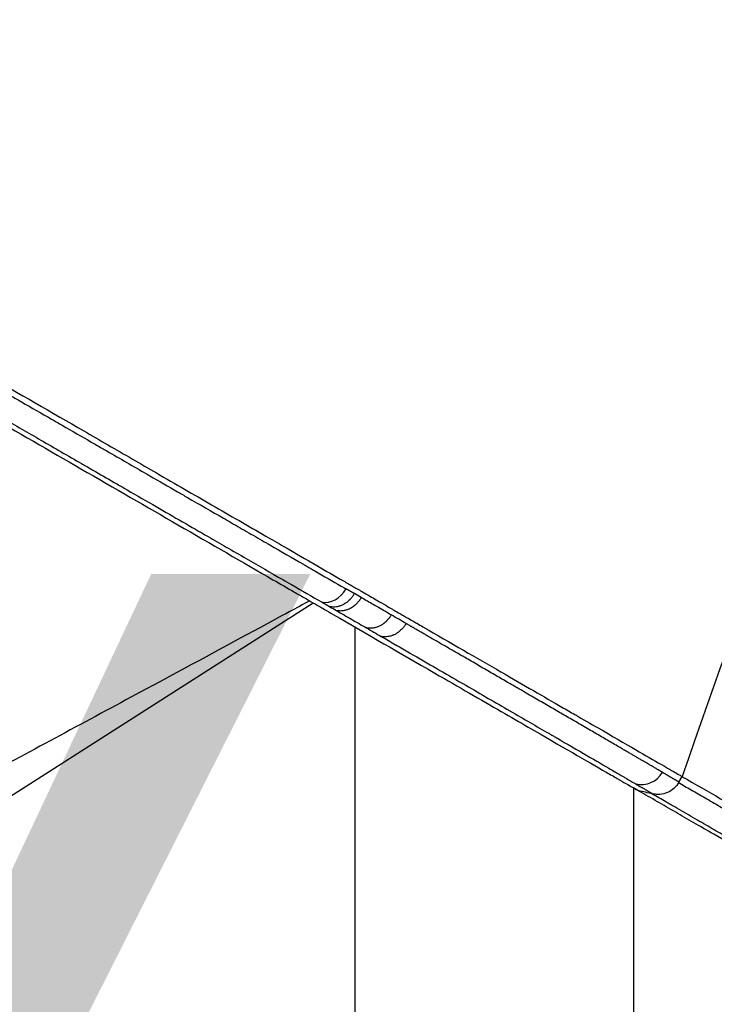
# Model space of a CAD drawing. Header units: millimetres. Extents: x 0 to 4378, y 0 to 2397.
# Tile 646 of 656: x 2673 to 2702, y 1948 to 1988. Entities that reach past the tile are written whole.
import ezdxf

# ---------------------------------------------------------------- set-up
doc = ezdxf.new("R2010")
doc.units = ezdxf.units.MM
doc.header["$LTSCALE"] = 0.2
doc.layers.add('01_Object Line', color=4, linetype='Continuous')
doc.layers.add('07_Special Line2', color=76, linetype='Continuous')
doc.styles.add('Rainbow-5.0 Style', font='malgunsl.ttf')

# ---------------------------------------------------------------- blocks, each defined once
blk = doc.blocks.new('Blk$A18R2-0W24D')
for p, q in [((-84.977, 1084.592), (-52.41, 1105.354)), ((-50.7, 1104.366), (-50.7, 1066.844)), ((-37.416, 1098.006), (-37.282, 1098.238)), ((-39.277, 1097.772), (-39.277, 1077.867))]:
    blk.add_line(p, q)
for centre, major_axis, ratio, start_param, end_param in [((-51.761, 1106.332), (-0.499, -0.867), 0.808277, 0.256115, 1.56999), ((-38.951, 1098.906), (-0.506, -0.862), 0.986463, 0.298059, 1.577789)]:
    blk.add_ellipse(centre, major_axis=major_axis, ratio=ratio, start_param=start_param, end_param=end_param)
for points, knots in [([(-28.262, 1121.852), (-28.165, 1122.083), (-28.072, 1122.334), (-27.919, 1122.784), (-27.845, 1123.025), (-27.764, 1123.33), (-27.747, 1123.394), (-27.718, 1123.511), (-27.704, 1123.569), (-27.623, 1123.916), (-27.565, 1124.216), (-27.366, 1125.477), (-27.312, 1126.489), (-27.36, 1127.743), (-27.369, 1127.909), (-27.4, 1128.407), (-27.431, 1128.749), (-27.511, 1129.458), (-27.561, 1129.823), (-27.678, 1130.559), (-27.746, 1130.93), (-27.979, 1132.069), (-28.173, 1132.852), (-28.62, 1134.408), (-28.871, 1135.186), (-29.278, 1136.321), (-29.428, 1136.72), (-30.892, 1140.443), (-32.729, 1143.941), (-35.303, 1147.862), (-35.591, 1148.291), (-36.032, 1148.931), (-36.18, 1149.144), (-37.536, 1151.068), (-38.835, 1152.751), (-40.714, 1154.986), (-41.234, 1155.586), (-42.693, 1157.215), (-43.647, 1158.223), (-46.08, 1160.656), (-47.582, 1162.036), (-49.287, 1163.469), (-49.477, 1163.627), (-50.987, 1164.865), (-52.344, 1165.883), (-53.667, 1166.772)], [1.013384, 1.013384, 1.013384, 1.013384, 1.109993, 1.109993, 1.213598, 1.213598, 1.239256, 1.239256, 1.263925, 1.263925, 1.386081, 1.386081, 1.765731, 1.765731, 1.822697, 1.822697, 1.935907, 1.935907, 2.05247, 2.05247, 2.166843, 2.166843, 2.399096, 2.399096, 2.616669, 2.616669, 2.736228, 2.736228, 3.700499, 3.700499, 3.819408, 3.819408, 3.878521, 3.878521, 4.356179, 4.356179, 4.534962, 4.534962, 4.848781, 4.848781, 5.320636, 5.320636, 5.379891, 5.379891, 5.794291, 5.794291, 5.794291, 5.794291]), ([(-107.806, 1138.615), (-107.613, 1138.503), (-107.411, 1138.387), (-107.201, 1138.265), (-106.995, 1138.146), (-106.781, 1138.023), (-106.559, 1137.894), (-106.342, 1137.77), (-106.119, 1137.641), (-105.887, 1137.507), (-105.659, 1137.375), (-105.424, 1137.24), (-105.18, 1137.099), (-104.943, 1136.962), (-104.698, 1136.821), (-104.446, 1136.676), (-104.347, 1136.619), (-104.246, 1136.561), (-104.144, 1136.502), (-104.075, 1136.462), (-104.005, 1136.422), (-103.934, 1136.381), (-103.673, 1136.23), (-103.405, 1136.076), (-103.129, 1135.916), (-102.859, 1135.761), (-102.583, 1135.602), (-102.3, 1135.439), (-102.264, 1135.418), (-102.227, 1135.397), (-102.191, 1135.376), (-102.037, 1135.288), (-101.882, 1135.198), (-101.724, 1135.107), (-101.707, 1135.097), (-101.691, 1135.088), (-101.674, 1135.078), (-101.381, 1134.909), (-101.08, 1134.736), (-100.773, 1134.559), (-100.577, 1134.446), (-100.378, 1134.331), (-100.176, 1134.215), (-100.069, 1134.153), (-99.961, 1134.091), (-99.852, 1134.028), (-99.716, 1133.95), (-99.579, 1133.871), (-99.44, 1133.791), (-99.111, 1133.601), (-98.774, 1133.407), (-98.431, 1133.209), (-98.326, 1133.149), (-98.221, 1133.088), (-98.114, 1133.027), (-97.873, 1132.888), (-97.628, 1132.747), (-97.38, 1132.604), (-97.288, 1132.551), (-97.195, 1132.498), (-97.103, 1132.444), (-96.753, 1132.243), (-96.398, 1132.038), (-96.036, 1131.83), (-96.03, 1131.827), (-96.025, 1131.823), (-96.019, 1131.82), (-95.663, 1131.615), (-95.301, 1131.406), (-94.933, 1131.194), (-94.865, 1131.156), (-94.798, 1131.117), (-94.73, 1131.078), (-94.457, 1130.921), (-94.181, 1130.761), (-93.902, 1130.601), (-93.814, 1130.55), (-93.726, 1130.5), (-93.638, 1130.449), (-93.419, 1130.323), (-93.198, 1130.195), (-92.975, 1130.067), (-92.863, 1130.003), (-92.751, 1129.938), (-92.639, 1129.873), (-92.6, 1129.851), (-92.565, 1129.831), (-92.53, 1129.811), (-92.496, 1129.791), (-92.462, 1129.771), (-92.424, 1129.75), (-92.398, 1129.735), (-92.37, 1129.719), (-92.34, 1129.701), (-92.327, 1129.694), (-92.314, 1129.686), (-92.3, 1129.678), (-92.124, 1129.577), (-91.949, 1129.476), (-91.775, 1129.376), (-91.609, 1129.281), (-91.445, 1129.186), (-91.282, 1129.092), (-90.942, 1128.896), (-90.607, 1128.704), (-90.278, 1128.514), (-89.945, 1128.322), (-89.618, 1128.134), (-89.297, 1127.949), (-88.971, 1127.761), (-88.65, 1127.577), (-88.336, 1127.396), (-88.265, 1127.355), (-88.193, 1127.314), (-88.123, 1127.273), (-87.922, 1127.157), (-87.724, 1127.043), (-87.528, 1126.93), (-87.408, 1126.862), (-87.289, 1126.793), (-87.172, 1126.725), (-86.856, 1126.543), (-86.547, 1126.365), (-86.244, 1126.191), (-86.078, 1126.095), (-85.913, 1126.001), (-85.751, 1125.907), (-85.448, 1125.733), (-85.153, 1125.563), (-84.865, 1125.397), (-84.571, 1125.228), (-84.285, 1125.063), (-84.006, 1124.902), (-83.79, 1124.778), (-83.578, 1124.656), (-83.371, 1124.537), (-83.36, 1124.531), (-83.35, 1124.524), (-83.339, 1124.518), (-83.067, 1124.362), (-82.803, 1124.21), (-82.547, 1124.062), (-82.275, 1123.906), (-82.012, 1123.754), (-81.758, 1123.608), (-81.685, 1123.566), (-81.613, 1123.524), (-81.541, 1123.483), (-81.287, 1123.337), (-81.042, 1123.196), (-80.805, 1123.059), (-80.563, 1122.92), (-80.33, 1122.786), (-80.105, 1122.656), (-79.878, 1122.525), (-79.66, 1122.4), (-79.45, 1122.279), (-79.236, 1122.156), (-79.032, 1122.038), (-78.837, 1121.926), (-78.807, 1121.909), (-78.778, 1121.892), (-78.749, 1121.875), (-78.576, 1121.776), (-78.41, 1121.68), (-78.251, 1121.589), (-78.068, 1121.483), (-77.894, 1121.383), (-77.73, 1121.288), (-77.563, 1121.192), (-77.406, 1121.102), (-77.258, 1121.017), (-77.204, 1120.986), (-77.151, 1120.955), (-77.099, 1120.925), (-76.957, 1120.843), (-76.824, 1120.767), (-76.701, 1120.696), (-76.681, 1120.685), (-76.662, 1120.674), (-76.643, 1120.663), (-76.599, 1120.637), (-76.556, 1120.613), (-76.515, 1120.589), (-76.491, 1120.575), (-76.467, 1120.561), (-76.444, 1120.548), (-76.412, 1120.53), (-76.382, 1120.512), (-76.352, 1120.495), (-76.337, 1120.486), (-76.322, 1120.478), (-76.307, 1120.469), (-76.303, 1120.467), (-76.301, 1120.466), (-76.3, 1120.465), (-76.299, 1120.464), (-76.297, 1120.464), (-76.294, 1120.461), (-76.289, 1120.459), (-76.281, 1120.454), (-76.264, 1120.445), (-75.938, 1120.257), (-75.615, 1120.07), (-75.294, 1119.886), (-75.132, 1119.792), (-74.97, 1119.699), (-74.809, 1119.607), (-74.21, 1119.262), (-73.621, 1118.922), (-73.04, 1118.588), (-72.514, 1118.285), (-71.996, 1117.987), (-71.486, 1117.692), (-71.429, 1117.66), (-71.373, 1117.628), (-71.317, 1117.595), (-71.062, 1117.449), (-70.809, 1117.303), (-70.558, 1117.159), (-69.972, 1116.821), (-69.396, 1116.489), (-68.83, 1116.163), (-68.497, 1115.971), (-68.167, 1115.781), (-67.84, 1115.593), (-67.61, 1115.46), (-67.38, 1115.328), (-67.153, 1115.197), (-66.94, 1115.074), (-66.728, 1114.952), (-66.517, 1114.831), (-65.934, 1114.495), (-65.362, 1114.166), (-64.802, 1113.843), (-64.656, 1113.759), (-64.511, 1113.676), (-64.367, 1113.593), (-63.954, 1113.354), (-63.546, 1113.12), (-63.145, 1112.889), (-62.995, 1112.802), (-62.846, 1112.717), (-62.698, 1112.631), (-62.295, 1112.399), (-61.899, 1112.171), (-61.509, 1111.946), (-61.363, 1111.863), (-61.219, 1111.779), (-61.075, 1111.696), (-61.008, 1111.658), (-60.941, 1111.619), (-60.875, 1111.581), (-60.319, 1111.261), (-59.776, 1110.948), (-59.246, 1110.643), (-59.201, 1110.617), (-59.156, 1110.591), (-59.111, 1110.565), (-58.723, 1110.342), (-58.342, 1110.122), (-57.968, 1109.907), (-57.834, 1109.83), (-57.701, 1109.753), (-57.569, 1109.677), (-57.064, 1109.386), (-56.571, 1109.102), (-56.091, 1108.826), (-55.982, 1108.763), (-55.873, 1108.7), (-55.765, 1108.638), (-55.525, 1108.499), (-55.288, 1108.363), (-55.055, 1108.229), (-54.809, 1108.087), (-54.566, 1107.947), (-54.327, 1107.809), (-54.28, 1107.782), (-54.232, 1107.755), (-54.185, 1107.728), (-53.714, 1107.456), (-53.257, 1107.193), (-52.813, 1106.937), (-52.765, 1106.909), (-52.717, 1106.882), (-52.669, 1106.854), (-52.559, 1106.791), (-52.45, 1106.728), (-52.341, 1106.665), (-51.973, 1106.453), (-51.613, 1106.246), (-51.263, 1106.044), (-51.196, 1106.006), (-51.128, 1105.967), (-51.061, 1105.928)], [0.0000005, 0.0000005, 0.0000005, 0.0000005, 0.0158804, 0.0158804, 0.0158804, 0.0314941, 0.0314941, 0.0314941, 0.0466963, 0.0466963, 0.0466963, 0.0616667, 0.0616667, 0.0616667, 0.0762857, 0.0762857, 0.0762857, 0.0820479, 0.0820479, 0.0820479, 0.0859853, 0.0859853, 0.0859853, 0.1005462, 0.1005462, 0.1005462, 0.1147453, 0.1147453, 0.1147453, 0.1165521, 0.1165521, 0.1165521, 0.1241981, 0.1241981, 0.1241981, 0.125, 0.125, 0.125, 0.1391728, 0.1391728, 0.1391728, 0.1482001, 0.1482001, 0.1482001, 0.1529972, 0.1529972, 0.1529972, 0.1589987, 0.1589987, 0.1589987, 0.1732494, 0.1732494, 0.1732494, 0.1776036, 0.1776036, 0.1776036, 0.1875, 0.1875, 0.1875, 0.1911709, 0.1911709, 0.1911709, 0.2049605, 0.2049605, 0.2049605, 0.2051836, 0.2051836, 0.2051836, 0.21875, 0.21875, 0.21875, 0.2212271, 0.2212271, 0.2212271, 0.2312401, 0.2312401, 0.2312401, 0.234375, 0.234375, 0.234375, 0.2421875, 0.2421875, 0.2421875, 0.2460938, 0.2460938, 0.2460938, 0.2474252, 0.2474252, 0.2474252, 0.2487118, 0.2487118, 0.2487118, 0.2496161, 0.2496161, 0.2496161, 0.25, 0.25, 0.25, 0.2548856, 0.2548856, 0.2548856, 0.2595383, 0.2595383, 0.2595383, 0.2692434, 0.2692434, 0.2692434, 0.2790515, 0.2790515, 0.2790515, 0.2890122, 0.2890122, 0.2890122, 0.2912742, 0.2912742, 0.2912742, 0.2976908, 0.2976908, 0.2976908, 0.3016122, 0.3016122, 0.3016122, 0.3121303, 0.3121303, 0.3121303, 0.3179228, 0.3179228, 0.3179228, 0.3287012, 0.3287012, 0.3287012, 0.3396932, 0.3396932, 0.3396932, 0.3481944, 0.3481944, 0.3481944, 0.3486379, 0.3486379, 0.3486379, 0.3598073, 0.3598073, 0.3598073, 0.3716181, 0.3716181, 0.3716181, 0.375, 0.375, 0.375, 0.3869913, 0.3869913, 0.3869913, 0.3992411, 0.3992411, 0.3992411, 0.4116457, 0.4116457, 0.4116457, 0.424265, 0.424265, 0.424265, 0.4261619, 0.4261619, 0.4261619, 0.4375, 0.4375, 0.4375, 0.4505935, 0.4505935, 0.4505935, 0.463876, 0.463876, 0.463876, 0.46875, 0.46875, 0.46875, 0.4822259, 0.4822259, 0.4822259, 0.484375, 0.484375, 0.484375, 0.4893023, 0.4893023, 0.4893023, 0.4921875, 0.4921875, 0.4921875, 0.4960938, 0.4960938, 0.4960938, 0.4980469, 0.4980469, 0.4980469, 0.4986572, 0.4986572, 0.4986572, 0.4992676, 0.4992676, 0.4992676, 0.5, 0.5, 0.5, 0.5143265, 0.5143265, 0.5143265, 0.5215625, 0.5215625, 0.5215625, 0.5485034, 0.5485034, 0.5485034, 0.5728868, 0.5728868, 0.5728868, 0.5755775, 0.5755775, 0.5755775, 0.5877727, 0.5877727, 0.5877727, 0.6162648, 0.6162648, 0.6162648, 0.6330476, 0.6330476, 0.6330476, 0.6449132, 0.6449132, 0.6449132, 0.656049, 0.656049, 0.656049, 0.6869268, 0.6869268, 0.6869268, 0.6949503, 0.6949503, 0.6949503, 0.717991, 0.717991, 0.717991, 0.7265974, 0.7265974, 0.7265974, 0.75, 0.75, 0.75, 0.7587448, 0.7587448, 0.7587448, 0.7627993, 0.7627993, 0.7627993, 0.7967746, 0.7967746, 0.7967746, 0.7996666, 0.7996666, 0.7996666, 0.8246287, 0.8246287, 0.8246287, 0.833564, 0.833564, 0.833564, 0.8677436, 0.8677436, 0.8677436, 0.8755356, 0.8755356, 0.8755356, 0.8928106, 0.8928106, 0.8928106, 0.9110136, 0.9110136, 0.9110136, 0.9146293, 0.9146293, 0.9146293, 0.9506659, 0.9506659, 0.9506659, 0.9545641, 0.9545641, 0.9545641, 0.9635596, 0.9635596, 0.9635596, 0.9941009, 0.9941009, 0.9941009, 1, 1, 1, 1]), ([(-107.661, 1138.869), (-106.565, 1138.237), (-105.407, 1137.568), (-102.998, 1136.177), (-101.749, 1135.456), (-99.613, 1134.223), (-98.746, 1133.722), (-96.702, 1132.542), (-95.523, 1131.861), (-93.652, 1130.781), (-92.971, 1130.388), (-87.454, 1127.203), (-82.403, 1124.287), (-76.104, 1120.65), (-74.85, 1119.926), (-72.985, 1118.85), (-72.355, 1118.486), (-70.389, 1117.35), (-69.077, 1116.593), (-67.143, 1115.477), (-66.496, 1115.103), (-64.468, 1113.932), (-63.122, 1113.155), (-61.484, 1112.21), (-61.153, 1112.019), (-60.487, 1111.634), (-60.153, 1111.441), (-59.488, 1111.057), (-59.158, 1110.867), (-58.061, 1110.233), (-57.308, 1109.799), (-55.814, 1108.936), (-55.074, 1108.509), (-54.105, 1107.949), (-53.858, 1107.807), (-53.154, 1107.4), (-52.704, 1107.141), (-51.892, 1106.672), (-51.528, 1106.462), (-51.103, 1106.216), (-51.036, 1106.177), (-50.912, 1106.106), (-50.858, 1106.075), (-50.739, 1106.006), (-50.676, 1105.97), (-50.575, 1105.911), (-50.538, 1105.89), (-50.463, 1105.847), (-50.428, 1105.827), (-50.299, 1105.752), (-50.212, 1105.702), (-50.001, 1105.58), (-49.914, 1105.53), (-49.75, 1105.435), (-49.648, 1105.376), (-49.414, 1105.241), (-49.317, 1105.185), (-49.175, 1105.103), (-49.139, 1105.083), (-49.077, 1105.046), (-49, 1105.002), (-48.802, 1104.888), (-48.693, 1104.825), (-48.495, 1104.711), (-48.411, 1104.663), (-48.272, 1104.582), (-48.219, 1104.551), (-48.08, 1104.471), (-47.997, 1104.423), (-46.765, 1103.711), (-45.699, 1103.096), (-44.252, 1102.261), (-43.809, 1102.006), (-42.977, 1101.525), (-42.587, 1101.3), (-42.035, 1100.981), (-41.859, 1100.88), (-41.352, 1100.587), (-41.032, 1100.402), (-40.154, 1099.896), (-39.642, 1099.6), (-38.792, 1099.109), (-38.442, 1098.907), (-38.125, 1098.724), (-38.093, 1098.705), (-38.029, 1098.669), (-37.999, 1098.651), (-37.94, 1098.617), (-37.913, 1098.602), (-37.653, 1098.452), (-37.47, 1098.345), (-37.352, 1098.278), (-37.336, 1098.268), (-37.316, 1098.257), (-37.311, 1098.254), (-37.299, 1098.247), (-37.293, 1098.243), (-37.286, 1098.24), (-37.284, 1098.238), (-37.282, 1098.238), (-37.282, 1098.238), (-37.282, 1098.238)], [-65.723049, -65.723049, -65.723049, -65.723049, -62.031487, -62.031487, -58.338756, -58.338756, -55.879853, -55.879853, -52.598147, -52.598147, -50.727335, -50.727335, -37.463141, -37.463141, -34.099083, -34.099083, -32.353511, -32.353511, -28.594411, -28.594411, -26.668972, -26.668972, -22.482567, -22.482567, -21.407846, -21.407846, -20.305538, -20.305538, -19.195523, -19.195523, -16.579733, -16.579733, -13.871633, -13.871633, -12.933021, -12.933021, -11.170861, -11.170861, -9.691103, -9.691103, -9.409822, -9.409822, -9.177731, -9.177731, -8.904003, -8.904003, -8.749378, -8.749378, -8.584793, -8.584793, -8.151236, -8.151236, -7.849406, -7.849406, -7.58232, -7.58232, -7.395073, -7.395073, -7.305232, -7.305232, -7.25344, -7.25344, -7.185996, -7.185996, -7.134968, -7.134968, -7.10336, -7.10336, -7.05618, -7.05618, -6.401955, -6.401955, -6.095755, -6.095755, -5.801185, -5.801185, -5.658718, -5.658718, -5.379628, -5.379628, -4.847074, -4.847074, -4.358082, -4.358082, -4.300239, -4.300239, -4.242832, -4.242832, -4.18603, -4.18603, -3.687784, -3.687784, -3.583851, -3.583851, -3.53625, -3.53625, -3.454867, -3.454867, -3.396463, -3.396463, -3.369485, -3.369485, -3.369485, -3.369485]), ([(-107.946, 1137.607), (-106.989, 1137.054), (-105.983, 1136.474), (-104.94, 1135.872), (-104.739, 1135.756), (-104.537, 1135.639), (-104.334, 1135.522), (-104.276, 1135.488), (-104.217, 1135.455), (-104.159, 1135.421), (-103.585, 1135.09), (-103, 1134.752), (-102.407, 1134.41), (-102.271, 1134.332), (-102.134, 1134.253), (-101.997, 1134.174), (-101.477, 1133.874), (-100.95, 1133.571), (-100.419, 1133.264), (-100.201, 1133.138), (-99.982, 1133.012), (-99.762, 1132.885), (-99.306, 1132.622), (-98.847, 1132.358), (-98.386, 1132.092), (-98.082, 1131.917), (-97.778, 1131.741), (-97.472, 1131.565), (-97.089, 1131.344), (-96.705, 1131.123), (-96.319, 1130.9), (-95.929, 1130.676), (-95.539, 1130.45), (-95.147, 1130.225), (-94.843, 1130.049), (-94.537, 1129.873), (-94.232, 1129.697), (-93.756, 1129.423), (-93.279, 1129.148), (-92.802, 1128.873), (-92.58, 1128.745), (-92.358, 1128.617), (-92.136, 1128.489), (-90.974, 1127.819), (-89.814, 1127.15), (-88.659, 1126.485), (-88.423, 1126.349), (-88.187, 1126.213), (-87.952, 1126.077), (-87.408, 1125.764), (-86.867, 1125.452), (-86.327, 1125.141), (-85.541, 1124.688), (-84.76, 1124.238), (-83.985, 1123.791), (-83.932, 1123.76), (-83.879, 1123.73), (-83.827, 1123.699), (-82.338, 1122.842), (-80.871, 1121.996), (-79.431, 1121.166), (-78.69, 1120.738), (-77.955, 1120.315), (-77.228, 1119.896), (-76.785, 1119.64), (-76.344, 1119.386), (-75.906, 1119.134), (-75.785, 1119.064), (-75.665, 1118.995), (-75.545, 1118.926), (-74.394, 1118.262), (-73.264, 1117.611), (-72.157, 1116.972), (-71.886, 1116.816), (-71.617, 1116.661), (-71.348, 1116.507), (-70.405, 1115.963), (-69.478, 1115.428), (-68.568, 1114.904), (-68.16, 1114.669), (-67.756, 1114.436), (-67.355, 1114.205), (-66.607, 1113.773), (-65.871, 1113.349), (-65.148, 1112.932), (-64.618, 1112.627), (-64.095, 1112.325), (-63.579, 1112.028), (-63.013, 1111.701), (-62.455, 1111.38), (-61.905, 1111.063), (-61.862, 1111.038), (-61.819, 1111.013), (-61.776, 1110.989), (-61.185, 1110.648), (-60.603, 1110.312), (-60.031, 1109.983), (-59.631, 1109.752), (-59.235, 1109.524), (-58.845, 1109.299), (-58.119, 1108.881), (-57.411, 1108.472), (-56.721, 1108.074), (-56.469, 1107.929), (-56.22, 1107.786), (-55.974, 1107.644), (-55.699, 1107.485), (-55.427, 1107.328), (-55.158, 1107.173), (-54.647, 1106.879), (-54.147, 1106.591), (-53.658, 1106.309), (-53.538, 1106.24), (-53.418, 1106.171), (-53.299, 1106.102), (-52.88, 1105.861), (-52.469, 1105.624), (-52.067, 1105.392)], [0, 0, 0, 0, 0.0537956, 0.0537956, 0.0537956, 0.0641526, 0.0641526, 0.0641526, 0.0671031, 0.0671031, 0.0671031, 0.0962427, 0.0962427, 0.0962427, 0.1029277, 0.1029277, 0.1029277, 0.1283424, 0.1283424, 0.1283424, 0.1387919, 0.1387919, 0.1387919, 0.1604613, 0.1604613, 0.1604613, 0.1747111, 0.1747111, 0.1747111, 0.1925966, 0.1925966, 0.1925966, 0.2106779, 0.2106779, 0.2106779, 0.224751, 0.224751, 0.224751, 0.2467042, 0.2467042, 0.2467042, 0.2569246, 0.2569246, 0.2569246, 0.3103939, 0.3103939, 0.3103939, 0.3213335, 0.3213335, 0.3213335, 0.3465771, 0.3465771, 0.3465771, 0.383319, 0.383319, 0.383319, 0.385823, 0.385823, 0.385823, 0.4564224, 0.4564224, 0.4564224, 0.4927866, 0.4927866, 0.4927866, 0.5149844, 0.5149844, 0.5149844, 0.5210907, 0.5210907, 0.5210907, 0.5796468, 0.5796468, 0.5796468, 0.5939582, 0.5939582, 0.5939582, 0.6443491, 0.6443491, 0.6443491, 0.6669229, 0.6669229, 0.6669229, 0.7090924, 0.7090924, 0.7090924, 0.7399622, 0.7399622, 0.7399622, 0.7738644, 0.7738644, 0.7738644, 0.7765034, 0.7765034, 0.7765034, 0.8130598, 0.8130598, 0.8130598, 0.8386624, 0.8386624, 0.8386624, 0.886194, 0.886194, 0.886194, 0.9034842, 0.9034842, 0.9034842, 0.9227702, 0.9227702, 0.9227702, 0.9593497, 0.9593497, 0.9593497, 0.9683233, 0.9683233, 0.9683233, 1, 1, 1, 1]), ([(-107.795, 1137.33), (-107.265, 1137.023), (-105.645, 1136.088), (-101.574, 1133.738), (-99.899, 1132.771), (-97.688, 1131.494), (-97.194, 1131.209), (-92.73, 1128.632), (-88.68, 1126.294), (-83.638, 1123.383), (-82.532, 1122.744), (-78.851, 1120.619), (-76.334, 1119.166), (-72.63, 1117.027), (-71.359, 1116.294), (-67.221, 1113.904), (-64.485, 1112.325), (-60.553, 1110.055), (-59.226, 1109.288), (-56.59, 1107.767), (-55.29, 1107.016), (-53.759, 1106.132), (-53.464, 1105.962), (-53.03, 1105.711), (-52.887, 1105.629), (-52.674, 1105.506), (-52.6, 1105.463), (-52.396, 1105.345), (-52.273, 1105.274), (-52.084, 1105.165), (-52.019, 1105.128), (-51.833, 1105.021), (-51.713, 1104.951), (-50.147, 1104.047), (-48.888, 1103.32), (-46.443, 1101.909), (-45.532, 1101.383), (-44.316, 1100.681), (-43.948, 1100.469), (-42.257, 1099.492), (-41.171, 1098.865), (-40.232, 1098.323), (-40.081, 1098.236), (-39.683, 1098.006), (-39.476, 1097.887), (-39.195, 1097.724), (-39.111, 1097.676), (-39.061, 1097.647), (-39.087, 1097.662), (-39.196, 1097.725), (-39.232, 1097.746), (-39.277, 1097.772)], [-18.405376, -18.405376, -18.405376, -18.405376, -17.174018, -17.174018, -16.364664, -16.364664, -16.133716, -16.133716, -14.283941, -14.283941, -13.757986, -13.757986, -12.511155, -12.511155, -11.8371, -11.8371, -10.260637, -10.260637, -9.40491, -9.40491, -8.48439, -8.48439, -8.259902, -8.259902, -8.1488, -8.1488, -8.092873, -8.092873, -8.006359, -8.006359, -7.960882, -7.960882, -7.87659, -7.87659, -6.866375, -6.866375, -6.187342, -6.187342, -5.873647, -5.873647, -4.670335, -4.670335, -4.41319, -4.41319, -3.917697, -3.917697, -3.458578, -3.458578, -3.03293, -3.03293, -2.87595, -2.87595, -2.87595, -2.87595]), ([(-50.722, 1105.733), (-50.743, 1105.697), (-50.766, 1105.661), (-50.791, 1105.627), (-50.797, 1105.619), (-50.803, 1105.611), (-50.809, 1105.603), (-50.839, 1105.565), (-50.871, 1105.528), (-50.905, 1105.492), (-50.909, 1105.489), (-50.912, 1105.485), (-50.915, 1105.482), (-50.954, 1105.444), (-50.995, 1105.408), (-51.038, 1105.375), (-51.067, 1105.353), (-51.097, 1105.333), (-51.127, 1105.315), (-51.143, 1105.305), (-51.158, 1105.297), (-51.174, 1105.288), (-51.205, 1105.272), (-51.237, 1105.257), (-51.269, 1105.245), (-51.285, 1105.238), (-51.301, 1105.233), (-51.317, 1105.227), (-51.366, 1105.211), (-51.414, 1105.2), (-51.462, 1105.193), (-51.505, 1105.186), (-51.548, 1105.183), (-51.589, 1105.183), (-51.593, 1105.183), (-51.597, 1105.183), (-51.601, 1105.184), (-51.638, 1105.184), (-51.674, 1105.188), (-51.708, 1105.194), (-51.716, 1105.195), (-51.723, 1105.197), (-51.731, 1105.198)], [0, 0, 0, 0, 0.101929, 0.101929, 0.101929, 0.125, 0.125, 0.125, 0.239175, 0.239175, 0.239175, 0.25, 0.25, 0.25, 0.375, 0.375, 0.375, 0.458161, 0.458161, 0.458161, 0.500022, 0.500022, 0.500022, 0.58321, 0.58321, 0.58321, 0.625, 0.625, 0.625, 0.75, 0.75, 0.75, 0.864184, 0.864184, 0.864184, 0.875, 0.875, 0.875, 0.976928, 0.976928, 0.976928, 1, 1, 1, 1]), ([(-50.441, 1105.571), (-50.462, 1105.535), (-50.485, 1105.499), (-50.511, 1105.465), (-50.516, 1105.457), (-50.522, 1105.449), (-50.528, 1105.441), (-50.558, 1105.403), (-50.59, 1105.366), (-50.625, 1105.33), (-50.628, 1105.327), (-50.631, 1105.324), (-50.635, 1105.32), (-50.673, 1105.282), (-50.714, 1105.246), (-50.758, 1105.213), (-50.787, 1105.192), (-50.817, 1105.172), (-50.847, 1105.153), (-50.863, 1105.144), (-50.878, 1105.135), (-50.894, 1105.127), (-50.925, 1105.11), (-50.957, 1105.096), (-50.989, 1105.083), (-51.005, 1105.077), (-51.022, 1105.071), (-51.038, 1105.066), (-51.086, 1105.05), (-51.135, 1105.039), (-51.183, 1105.032), (-51.226, 1105.025), (-51.269, 1105.022), (-51.311, 1105.022), (-51.314, 1105.022), (-51.318, 1105.023), (-51.322, 1105.023), (-51.359, 1105.024), (-51.395, 1105.027), (-51.429, 1105.033), (-51.437, 1105.035), (-51.445, 1105.036), (-51.452, 1105.038)], [0, 0, 0, 0, 0.101892, 0.101892, 0.101892, 0.125, 0.125, 0.125, 0.239138, 0.239138, 0.239138, 0.25, 0.25, 0.25, 0.375, 0.375, 0.375, 0.458132, 0.458132, 0.458132, 0.500021, 0.500021, 0.500021, 0.583181, 0.583181, 0.583181, 0.625, 0.625, 0.625, 0.75, 0.75, 0.75, 0.864147, 0.864147, 0.864147, 0.875, 0.875, 0.875, 0.976898, 0.976898, 0.976898, 1, 1, 1, 1]), ([(-49.213, 1104.862), (-49.385, 1104.961), (-49.557, 1105.06), (-49.729, 1105.16), (-49.762, 1105.179), (-49.795, 1105.198), (-49.827, 1105.216), (-49.987, 1105.309), (-50.147, 1105.401), (-50.307, 1105.493), (-50.352, 1105.519), (-50.396, 1105.545), (-50.441, 1105.571)], [0, 0, 0, 0, 0.420187, 0.420187, 0.420187, 0.499983, 0.499983, 0.499983, 0.890801, 0.890801, 0.890801, 1, 1, 1, 1]), ([(-52.556, 1105.438), (-52.835, 1105.288), (-53.114, 1105.137), (-53.487, 1104.936), (-53.582, 1104.885), (-55.676, 1103.756), (-57.676, 1102.677), (-61.886, 1100.408), (-64.096, 1099.218), (-68.368, 1096.916), (-70.431, 1095.806), (-74.48, 1093.626), (-76.468, 1092.556), (-80.029, 1090.64), (-81.603, 1089.793), (-83.813, 1088.605), (-84.449, 1088.263), (-85.085, 1087.921)], [0.0541536, 0.0541536, 0.0541536, 0.0541536, 0.0784835, 0.0784835, 0.0867456, 0.0867456, 0.2613208, 0.2613208, 0.4541563, 0.4541563, 0.6340543, 0.6340543, 0.8073484, 0.8073484, 0.944586, 0.944586, 1, 1, 1, 1]), ([(-52.067, 1105.392), (-52.057, 1105.386), (-52.048, 1105.381), (-51.935, 1105.316), (-51.833, 1105.257), (-51.731, 1105.198)], [0, 0, 0, 0, 0.084771, 0.084771, 1, 1, 1, 1]), ([(-51.452, 1105.038), (-51.248, 1104.919), (-51.043, 1104.801), (-50.633, 1104.565), (-50.429, 1104.447), (-50.224, 1104.329)], [0, 0, 0, 0, 0.500049, 0.500049, 1, 1, 1, 1]), ([(-49.213, 1104.862), (-49.233, 1104.827), (-49.255, 1104.793), (-49.286, 1104.75), (-49.293, 1104.741), (-49.33, 1104.693), (-49.363, 1104.656), (-49.401, 1104.617), (-49.404, 1104.614), (-49.442, 1104.575), (-49.481, 1104.542), (-49.524, 1104.508), (-49.527, 1104.506), (-49.558, 1104.483), (-49.588, 1104.462), (-49.633, 1104.435), (-49.647, 1104.427), (-49.663, 1104.419), (-49.664, 1104.418), (-49.697, 1104.401), (-49.729, 1104.386), (-49.777, 1104.368), (-49.793, 1104.362), (-49.858, 1104.341), (-49.906, 1104.33), (-49.998, 1104.316), (-50.04, 1104.313), (-50.086, 1104.313), (-50.09, 1104.313), (-50.131, 1104.314), (-50.167, 1104.318), (-50.209, 1104.326), (-50.217, 1104.327), (-50.224, 1104.329)], [0, 0, 0, 0, 0.098328, 0.098328, 0.125, 0.125, 0.240944, 0.240944, 0.25, 0.25, 0.367102, 0.367102, 0.375, 0.375, 0.457874, 0.457874, 0.496983, 0.496983, 0.5, 0.5, 0.583606, 0.583606, 0.625, 0.625, 0.75, 0.75, 0.863843, 0.863843, 0.875, 0.875, 0.977019, 0.977019, 1, 1, 1, 1]), ([(-48.603, 1104.509), (-48.704, 1104.567), (-48.805, 1104.626), (-49.008, 1104.744), (-49.11, 1104.803), (-49.213, 1104.862)], [0.000007, 0.000007, 0.000007, 0.000007, 0.4987592, 0.4987592, 1, 1, 1, 1]), ([(-48.603, 1104.509), (-48.624, 1104.473), (-48.647, 1104.438), (-48.673, 1104.403), (-48.679, 1104.395), (-48.684, 1104.387), (-48.69, 1104.38), (-48.72, 1104.341), (-48.753, 1104.304), (-48.787, 1104.269), (-48.791, 1104.266), (-48.794, 1104.262), (-48.797, 1104.259), (-48.836, 1104.221), (-48.877, 1104.185), (-48.921, 1104.152), (-48.95, 1104.131), (-48.98, 1104.111), (-49.01, 1104.092), (-49.026, 1104.083), (-49.042, 1104.074), (-49.057, 1104.066), (-49.089, 1104.05), (-49.121, 1104.035), (-49.153, 1104.023), (-49.169, 1104.017), (-49.186, 1104.011), (-49.202, 1104.006), (-49.251, 1103.99), (-49.299, 1103.979), (-49.347, 1103.972), (-49.391, 1103.965), (-49.435, 1103.963), (-49.476, 1103.963), (-49.48, 1103.963), (-49.484, 1103.963), (-49.488, 1103.963), (-49.525, 1103.964), (-49.562, 1103.968), (-49.596, 1103.974), (-49.604, 1103.976), (-49.612, 1103.977), (-49.619, 1103.979)], [0, 0, 0, 0, 0.101983, 0.101983, 0.101983, 0.125, 0.125, 0.125, 0.239227, 0.239227, 0.239227, 0.25, 0.25, 0.25, 0.375, 0.375, 0.375, 0.4582, 0.4582, 0.4582, 0.50002, 0.50002, 0.50002, 0.583245, 0.583245, 0.583245, 0.625, 0.625, 0.625, 0.75, 0.75, 0.75, 0.864234, 0.864234, 0.864234, 0.875, 0.875, 0.875, 0.976983, 0.976983, 0.976983, 1, 1, 1, 1]), ([(-49.619, 1103.979), (-49.616, 1103.977), (-49.613, 1103.976), (-49.61, 1103.974), (-49.417, 1103.862), (-49.226, 1103.752), (-49.037, 1103.642), (-49.032, 1103.639), (-49.026, 1103.636), (-49.021, 1103.633), (-48.831, 1103.523), (-48.644, 1103.415), (-48.459, 1103.308), (-48.454, 1103.305), (-48.449, 1103.302), (-48.444, 1103.299), (-47.697, 1102.867), (-46.984, 1102.455), (-46.307, 1102.064), (-46.297, 1102.058), (-46.286, 1102.051), (-46.276, 1102.045), (-45.64, 1101.678), (-45.037, 1101.329), (-44.469, 1101), (-44.427, 1100.976), (-44.385, 1100.952), (-44.344, 1100.928), (-44.341, 1100.927), (-44.338, 1100.925), (-44.335, 1100.923), (-43.774, 1100.598), (-43.247, 1100.294), (-42.757, 1100.01), (-42.717, 1099.987), (-42.678, 1099.964), (-42.638, 1099.941), (-42.635, 1099.94), (-42.632, 1099.938), (-42.629, 1099.936), (-42.163, 1099.666), (-41.731, 1099.415), (-41.335, 1099.186), (-40.953, 1098.965), (-40.606, 1098.763), (-40.296, 1098.583), (-40.21, 1098.533), (-40.127, 1098.484), (-40.047, 1098.438), (-40.043, 1098.436), (-40.04, 1098.433), (-40.036, 1098.431), (-39.92, 1098.364), (-39.81, 1098.3), (-39.707, 1098.24), (-39.664, 1098.215), (-39.622, 1098.19), (-39.582, 1098.166), (-39.578, 1098.164), (-39.575, 1098.162), (-39.572, 1098.161), (-39.453, 1098.091), (-39.344, 1098.028), (-39.244, 1097.969), (-39.227, 1097.959), (-39.211, 1097.95), (-39.194, 1097.94), (-39.191, 1097.938), (-39.188, 1097.937), (-39.185, 1097.935)], [0, 0, 0, 0, 0.0005805, 0.0005805, 0.0005805, 0.037905, 0.037905, 0.037905, 0.0389843, 0.0389843, 0.0389843, 0.0764071, 0.0764071, 0.0764071, 0.0773875, 0.0773875, 0.0773875, 0.2285725, 0.2285725, 0.2285725, 0.2309338, 0.2309338, 0.2309338, 0.3732694, 0.3732694, 0.3732694, 0.3837095, 0.3837095, 0.3837095, 0.3844311, 0.3844311, 0.3844311, 0.526415, 0.526415, 0.526415, 0.5378858, 0.5378858, 0.5378858, 0.5387789, 0.5387789, 0.5387789, 0.6757162, 0.6757162, 0.6757162, 0.8081041, 0.8081041, 0.8081041, 0.8447096, 0.8447096, 0.8447096, 0.8463748, 0.8463748, 0.8463748, 0.8994645, 0.8994645, 0.8994645, 0.9213964, 0.9213964, 0.9213964, 0.9232337, 0.9232337, 0.9232337, 0.9872833, 0.9872833, 0.9872833, 0.9980218, 0.9980218, 0.9980218, 1, 1, 1, 1]), ([(-37.283, 1098.236), (-37.14, 1098.154), (-36.993, 1098.069), (-36.369, 1097.709), (-35.857, 1097.413), (-34.896, 1096.859), (-34.463, 1096.608), (-33.326, 1095.952), (-32.597, 1095.531), (-31.438, 1094.862), (-31.042, 1094.633), (-30.431, 1094.281), (-30.225, 1094.162), (-29.913, 1093.981), (-29.808, 1093.921), (-29.65, 1093.83), (-29.597, 1093.799), (-29.517, 1093.753), (-29.491, 1093.738), (-29.438, 1093.707), (-29.411, 1093.692), (-29.384, 1093.676)], [-1.389526, -1.389526, -1.389526, -1.389526, -1.286666, -1.286666, -0.965099, -0.965099, -0.723762, -0.723762, -0.361863, -0.361863, -0.180905, -0.180905, -0.090468, -0.090468, -0.045241, -0.045241, -0.022623, -0.022623, -0.011312, -0.011312, -0.000001, -0.000001, -0.000001, -0.000001]), ([(-39.185, 1097.935), (-39.106, 1097.889), (-39.033, 1097.846), (-38.968, 1097.808), (-38.94, 1097.792), (-38.914, 1097.776), (-38.889, 1097.762), (-38.87, 1097.75), (-38.852, 1097.74), (-38.834, 1097.729), (-38.811, 1097.716), (-38.788, 1097.703), (-38.767, 1097.69), (-38.737, 1097.673), (-38.709, 1097.656), (-38.684, 1097.641), (-38.678, 1097.638), (-38.672, 1097.634), (-38.666, 1097.631), (-38.636, 1097.613), (-38.61, 1097.598), (-38.587, 1097.585), (-38.583, 1097.582), (-38.579, 1097.58), (-38.576, 1097.578), (-38.561, 1097.569), (-38.549, 1097.562), (-38.539, 1097.556), (-38.537, 1097.554), (-38.535, 1097.553), (-38.533, 1097.552), (-38.519, 1097.543), (-38.508, 1097.537), (-38.503, 1097.533), (-38.498, 1097.53), (-38.496, 1097.529), (-38.497, 1097.529)], [0, 0, 0, 0, 0.038515, 0.038515, 0.038515, 0.0545222, 0.0545222, 0.0545222, 0.0665662, 0.0665662, 0.0665662, 0.0824982, 0.0824982, 0.0824982, 0.1051222, 0.1051222, 0.1051222, 0.1104747, 0.1104747, 0.1104747, 0.1384354, 0.1384354, 0.1384354, 0.1435792, 0.1435792, 0.1435792, 0.1627903, 0.1627903, 0.1627903, 0.1663847, 0.1663847, 0.1663847, 0.1959954, 0.1959954, 0.1959954, 0.219347, 0.219347, 0.219347, 0.219347]), ([(-37.416, 1098.006), (-37.47, 1097.912), (-37.541, 1097.826), (-37.702, 1097.684), (-37.794, 1097.626), (-37.989, 1097.544), (-38.094, 1097.518), (-38.245, 1097.505), (-38.293, 1097.505), (-38.396, 1097.511), (-38.452, 1097.519), (-38.497, 1097.529)], [0, 0, 0, 0, 0.0326058, 0.0326058, 0.0646562, 0.0646562, 0.0966178, 0.0966178, 0.1115082, 0.1115082, 0.1301203, 0.1301203, 0.1301203, 0.1301203]), ([(-37.425, 1097.99), (-37.412, 1097.982), (-37.398, 1097.974), (-37.207, 1097.863), (-37.026, 1097.758), (-36.655, 1097.543), (-36.465, 1097.433), (-36.075, 1097.207), (-35.874, 1097.09), (-35.531, 1096.892), (-35.39, 1096.81), (-35.056, 1096.616), (-34.862, 1096.504), (-34.65, 1096.381), (-34.631, 1096.371), (-34.413, 1096.244), (-34.212, 1096.128), (-33.806, 1095.893), (-33.601, 1095.775), (-33.187, 1095.535), (-32.978, 1095.414), (-32.667, 1095.234), (-32.565, 1095.175), (-32.311, 1095.028), (-32.159, 1094.94), (-31.854, 1094.764), (-31.701, 1094.676), (-31.395, 1094.499), (-31.241, 1094.41), (-30.934, 1094.232), (-30.779, 1094.143), (-30.471, 1093.965), (-30.317, 1093.876), (-30.011, 1093.699), (-29.858, 1093.611), (-29.648, 1093.49), (-29.589, 1093.456), (-29.531, 1093.422)], [0.8046168, 0.8046168, 0.8046168, 0.8046168, 0.8057075, 0.8057075, 0.8199553, 0.8199553, 0.8344527, 0.8344527, 0.849373, 0.849373, 0.8597114, 0.8597114, 0.8736746, 0.8736746, 0.875, 0.875, 0.8893851, 0.8893851, 0.9040038, 0.9040038, 0.9189904, 0.9189904, 0.9263298, 0.9263298, 0.937311, 0.937311, 0.9484587, 0.9484587, 0.959783, 0.959783, 0.9713927, 0.9713927, 0.9831792, 0.9831792, 0.9952444, 0.9952444, 0.9999668, 0.9999668, 0.9999668, 0.9999668]), ([(-29.519, 1092.137), (-29.547, 1092.153), (-29.559, 1092.16), (-29.599, 1092.183), (-29.619, 1092.195), (-29.679, 1092.229), (-29.719, 1092.252), (-29.838, 1092.321), (-29.917, 1092.367), (-30.153, 1092.503), (-30.309, 1092.593), (-30.773, 1092.861), (-31.077, 1093.036), (-31.968, 1093.551), (-32.535, 1093.878), (-34.163, 1094.818), (-35.133, 1095.378), (-36.563, 1096.204), (-37.081, 1096.503), (-37.815, 1096.927), (-38.065, 1097.071), (-38.565, 1097.36), (-38.811, 1097.501), (-39.119, 1097.679), (-39.199, 1097.726), (-39.277, 1097.771)], [0.000001, 0.000001, 0.000001, 0.000001, 0.012041, 0.012041, 0.024407, 0.024407, 0.049137, 0.049137, 0.098594, 0.098594, 0.197487, 0.197487, 0.395268, 0.395268, 0.791045, 0.791045, 1.580769, 1.580769, 2.1048, 2.1048, 2.403475, 2.403475, 2.74476, 2.74476, 2.871522, 2.871522, 2.871522, 2.871522]), ([(-29.669, 1092.414), (-29.852, 1092.519), (-30.036, 1092.625), (-30.22, 1092.731), (-30.413, 1092.843), (-30.607, 1092.955), (-30.8, 1093.067), (-30.976, 1093.168), (-31.152, 1093.27), (-31.328, 1093.371), (-31.333, 1093.374), (-31.338, 1093.377), (-31.343, 1093.38), (-31.521, 1093.483), (-31.699, 1093.586), (-31.876, 1093.688), (-32.049, 1093.788), (-32.222, 1093.888), (-32.395, 1093.988), (-32.441, 1094.015), (-32.488, 1094.042), (-32.535, 1094.069), (-32.562, 1094.084), (-32.589, 1094.1), (-32.616, 1094.116), (-32.702, 1094.165), (-32.787, 1094.215), (-32.872, 1094.264), (-33.029, 1094.354), (-33.185, 1094.445), (-33.341, 1094.534), (-33.58, 1094.673), (-33.818, 1094.81), (-34.053, 1094.946), (-34.134, 1094.993), (-34.214, 1095.039), (-34.293, 1095.085), (-34.431, 1095.165), (-34.568, 1095.244), (-34.704, 1095.323), (-34.72, 1095.332), (-34.736, 1095.341), (-34.751, 1095.35), (-34.866, 1095.416), (-34.98, 1095.482), (-35.093, 1095.548), (-35.148, 1095.579), (-35.202, 1095.611), (-35.256, 1095.642), (-35.258, 1095.643), (-35.26, 1095.644), (-35.263, 1095.646), (-35.279, 1095.655), (-35.298, 1095.666), (-35.318, 1095.677), (-35.337, 1095.689), (-35.356, 1095.7), (-35.374, 1095.71), (-35.396, 1095.723), (-35.416, 1095.734), (-35.428, 1095.742), (-35.464, 1095.762), (-35.495, 1095.78), (-35.529, 1095.8), (-35.547, 1095.81), (-35.566, 1095.821), (-35.585, 1095.832), (-35.632, 1095.859), (-35.679, 1095.887), (-35.728, 1095.915), (-35.832, 1095.975), (-35.939, 1096.037), (-36.05, 1096.101), (-36.161, 1096.166), (-36.276, 1096.232), (-36.394, 1096.3), (-36.511, 1096.368), (-36.632, 1096.438), (-36.754, 1096.509), (-36.875, 1096.579), (-36.999, 1096.65), (-37.124, 1096.723), (-37.156, 1096.741), (-37.188, 1096.76), (-37.221, 1096.779), (-37.343, 1096.85), (-37.467, 1096.921), (-37.591, 1096.993), (-37.649, 1097.027), (-37.708, 1097.061), (-37.766, 1097.094), (-37.829, 1097.131), (-37.893, 1097.168), (-37.957, 1097.205), (-38.05, 1097.259), (-38.143, 1097.313), (-38.236, 1097.367), (-38.333, 1097.423), (-38.431, 1097.48), (-38.527, 1097.536)], [0, 0, 0, 0, 0.011661, 0.011661, 0.011661, 0.0239333, 0.0239333, 0.0239333, 0.0350821, 0.0350821, 0.0350821, 0.0354059, 0.0354059, 0.0354059, 0.0467022, 0.0467022, 0.0467022, 0.0577534, 0.0577534, 0.0577534, 0.0607503, 0.0607503, 0.0607503, 0.0625, 0.0625, 0.0625, 0.0679972, 0.0679972, 0.0679972, 0.078125, 0.078125, 0.078125, 0.09375, 0.09375, 0.09375, 0.09908, 0.09908, 0.09908, 0.1083025, 0.1083025, 0.1083025, 0.109375, 0.109375, 0.109375, 0.1171875, 0.1171875, 0.1171875, 0.1209386, 0.1209386, 0.1209386, 0.1210938, 0.1210938, 0.1210938, 0.1222584, 0.1222584, 0.1222584, 0.123429, 0.123429, 0.123429, 0.1249139, 0.1249139, 0.1249139, 0.1290167, 0.1290167, 0.1290167, 0.1312453, 0.1312453, 0.1312453, 0.1368168, 0.1368168, 0.1368168, 0.1487201, 0.1487201, 0.1487201, 0.1606847, 0.1606847, 0.1606847, 0.1726306, 0.1726306, 0.1726306, 0.1844657, 0.1844657, 0.1844657, 0.1875, 0.1875, 0.1875, 0.1990051, 0.1990051, 0.1990051, 0.2043629, 0.2043629, 0.2043629, 0.2102046, 0.2102046, 0.2102046, 0.21875, 0.21875, 0.21875, 0.227712, 0.227712, 0.227712, 0.227712])]:
    blk.add_open_spline(points, degree=3, knots=knots)
for points in [[(-28.262, 1121.852), (-31.563, 1114.006), (-34.6, 1106.066), (-37.282, 1098.238)], [(-50.441, 1105.571), (-50.535, 1105.625), (-50.628, 1105.679), (-50.722, 1105.733)], [(-51.731, 1105.198), (-51.638, 1105.145), (-51.545, 1105.091), (-51.452, 1105.038)], [(-50.224, 1104.329), (-50.021, 1104.211), (-49.819, 1104.094), (-49.619, 1103.979)], [(-38.497, 1097.529), (-38.69, 1097.571), (-38.883, 1097.614), (-39.077, 1097.656)]]:
    blk.add_open_spline(points, degree=3)
for points, weights in [([(-50.722, 1105.733), (-50.834, 1105.797), (-50.947, 1105.863), (-51.061, 1105.928)], [1, 1.00000000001, 1.00000000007, 1]), ([(-37.416, 1098.006), (-37.416, 1098.006), (-37.416, 1098.006), (-37.416, 1098.006)], [0.999997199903, 0.999997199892, 0.999997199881, 0.99999719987])]:
    blk.add_rational_spline(points, weights, degree=3)
for points, weights, knots in [([(-38.097, 1098.413), (-38.213, 1098.481), (-38.473, 1098.633), (-39.413, 1099.181), (-40.957, 1100.079), (-43.25, 1101.409), (-45.215, 1102.548), (-46.858, 1103.499), (-48.011, 1104.166), (-48.406, 1104.395), (-48.603, 1104.509)], [0.999998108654, 0.999998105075, 0.999998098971, 0.999998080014, 0.999998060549, 0.999998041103, 0.999998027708, 0.999998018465, 0.999998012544, 0.999998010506, 0.999998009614], [0, 0, 0, 0, 0.0767447, 0.1535458, 0.461084, 0.6161941, 0.7713836, 0.9235868, 0.9620932, 1, 1, 1, 1]), ([(-37.416, 1098.006), (-37.416, 1098.006), (-37.42, 1098.01), (-37.443, 1098.025), (-37.499, 1098.06), (-37.59, 1098.113), (-37.727, 1098.194), (-37.892, 1098.292), (-38.017, 1098.366), (-38.097, 1098.413)], [0.99999719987, 0.999997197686, 0.999997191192, 0.99999718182, 0.999997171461, 0.999997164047, 0.99999715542, 0.99999714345, 0.999997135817, 0.999997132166], [0.7867507, 0.7867507, 0.7867507, 0.7867507, 0.8040049, 0.83721, 0.8564211, 0.8948782, 0.9334342, 0.9614854, 1, 1, 1, 1])]:
    blk.add_rational_spline(points, weights, degree=3, knots=knots)
blk = doc.blocks.new('A$C36afca62')
at = {"layer": '07_Special Line2', "insert": (43.221, 5.18), "char_height": 19.2, "attachment_point": 4, "style": 'Rainbow-5.0 Style'}
blk.add_mtext('{\\fMalgun Gothic Semilight|b1|i0|c129|p50;Y}', dxfattribs=at)

msp = doc.modelspace()

# ---------------------------------------------------------------- block references
at = {"xscale": 1.6, "yscale": 1.6, "zscale": 1.6}
msp.add_blockref('A$C36afca62', (2591.153, 1942.034), dxfattribs=at)
at = {"layer": '01_Object Line'}
msp.add_blockref('Blk$A18R2-0W24D', (2737.807, 859.146), dxfattribs=at)

doc.saveas('drawing.dxf')
